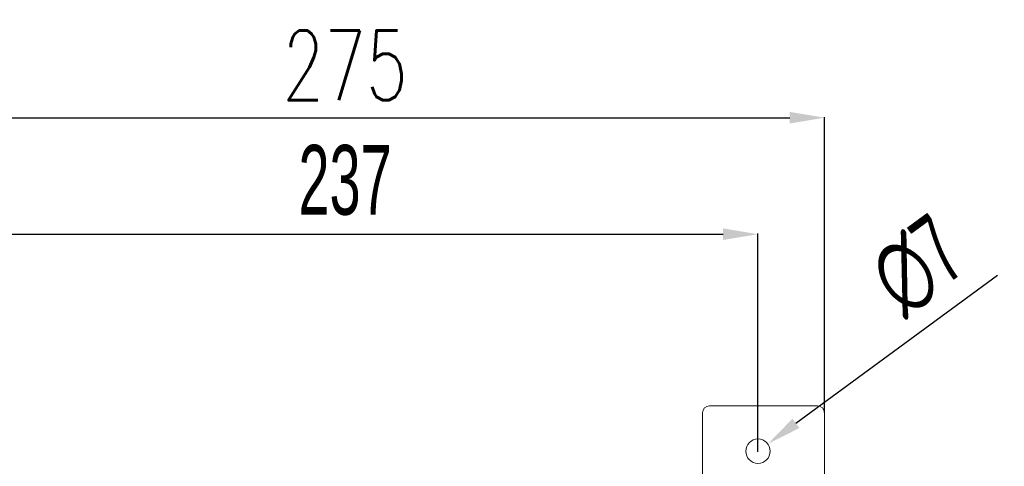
# Model space of a CAD drawing. Header units: millimetres. Extents: x -473 to 23648, y -382 to 1866.
# Tile 473 of 607: x 11974 to 12257, y 697 to 825. Entities that reach past the tile are written whole.
import ezdxf

# ---------------------------------------------------------------- set-up
doc = ezdxf.new("R2010")
doc.units = ezdxf.units.MM
doc.header["$LTSCALE"] = 80
doc.header["$PDMODE"] = 3
doc.header["$PDSIZE"] = 0.3
doc.layers.get('0').update_dxf_attribs({"linetype": 'CONTINUOUS'})
doc.layers.get('DEFPOINTS').update_dxf_attribs({"linetype": 'CONTINUOUS'})
doc.styles.get("Standard").update_dxf_attribs({"font": 'technic_.ttf', "width": 0.7})
doc.dimstyles.get("Standard").update_dxf_attribs({"dimtxt": 3, "dimasz": 3, "dimexe": 0.18, "dimexo": 0.0625, "dimgap": 0.09, "dimtad": 1, "dimdsep": 46, "dimtxsty": 'STANDARD', "dimcen": 0.09, "dimadec": 0, "dimazin": 0, "dimtol": 1, "dimtp": 0.01, "dimtm": 0.01, "dimtfac": 1, "dimtofl": 0, "dimtmove": 0, "dimatfit": 3, "dimfxl": 1, "dimtolj": 1, "dimarcsym": 0})

# ---------------------------------------------------------------- blocks, each defined once
blk = doc.blocks.new('*D101')
at = {"color": 0, "lineweight": -2, "transparency": 16777216}
for p, q in [((11949.3, 701.44), (11949.3, 763.82)), ((11959.3, 763.64), (12176.3, 763.64)), ((12186.3, 701.44), (12186.3, 763.82))]:
    blk.add_line(p, q, dxfattribs=at)
at = {"color": 0, "lineweight": 0, "transparency": 16777216}
for points in [[(11959.3, 765.31), (11959.3, 761.98), (11949.3, 763.64)], [(12176.3, 765.31), (12176.3, 761.98), (12186.3, 763.64)]]:
    blk.add_solid(points, dxfattribs=at)
at = {"layer": 'DEFPOINTS', "color": 0, "lineweight": 0, "transparency": 16777216}
for p in [(12186.3, 763.64), (11949.3, 701.38), (12186.3, 701.38)]:
    blk.add_point(p, dxfattribs=at)
at = {"color": 0, "lineweight": 0, "transparency": 16777216, "insert": (12067.8, 779.1), "char_height": 20, "attachment_point": 5}
blk.add_mtext('\\A1;237', dxfattribs=at)
blk = doc.blocks.new('*D102')
at = {"color": 0, "lineweight": -2, "transparency": 16777216}
for p, q in [((11930.2, 712.44), (11930.2, 797.25)), ((11940.2, 797.07), (12195.4, 797.07)), ((12205.4, 712.44), (12205.4, 797.25))]:
    blk.add_line(p, q, dxfattribs=at)
at = {"color": 0, "lineweight": 0, "transparency": 16777216}
for points in [[(11940.2, 798.73), (11940.2, 795.4), (11930.2, 797.07)], [(12195.4, 798.73), (12195.4, 795.4), (12205.4, 797.07)]]:
    blk.add_solid(points, dxfattribs=at)
at = {"layer": 'DEFPOINTS', "color": 0, "lineweight": 0, "transparency": 16777216}
for p in [(12205.4, 797.07), (11930.2, 712.38), (12205.4, 712.38)]:
    blk.add_point(p, dxfattribs=at)
at = {"color": 0, "lineweight": 0, "transparency": 16777216, "insert": (12067.8, 812.07), "char_height": 20, "attachment_point": 5}
blk.add_mtext('\\A1;\\Ftxt.shx,gbcbig.shx;275', dxfattribs=at)
blk = doc.blocks.new('*D103')
at = {"color": 0, "lineweight": -2, "transparency": 16777216}
for p, q in [((12255.02, 751.77), (12197.18, 709.36)), ((12186.21, 701.38), (12186.39, 701.38)), ((12186.3, 701.29), (12186.3, 701.47))]:
    blk.add_line(p, q, dxfattribs=at)
at = {"color": 0, "lineweight": 0, "transparency": 16777216}
blk.add_solid([(12196.2, 710.71), (12198.17, 708.02), (12189.12, 703.45)], dxfattribs=at)
at = {"layer": 'DEFPOINTS', "color": 0, "lineweight": 0, "transparency": 16777216}
for p in [(12189.12, 703.45), (12183.48, 699.31)]:
    blk.add_point(p, dxfattribs=at)
at = {"color": 0, "lineweight": 0, "transparency": 16777216, "insert": (12232.13, 754.55), "char_height": 20, "attachment_point": 5, "rotation": 36.2522}
blk.add_mtext('\\A1;∅7', dxfattribs=at)

msp = doc.modelspace()

# ---------------------------------------------------------------- linework, layer by layer
at = {"linetype": 'Continuous', "lineweight": 0}
for p, q in [((12170.398, 712.381), (12170.398, 689.381)), ((12172.398, 714.381), (12203.398, 714.381)), ((12205.398, 271.381), (12205.398, 712.381))]:
    msp.add_line(p, q, dxfattribs=at)
msp.add_circle((12186.298, 701.381), 3.5, dxfattribs=at)
for centre, start, end in [((12172.398, 712.381), 90, 180), ((12203.398, 712.381), 0, 90)]:
    msp.add_arc(centre, 2, start, end, dxfattribs=at)

# ---------------------------------------------------------------- dimensions: what is measured, and where the dimension line sits
at = {"color": 3, "lineweight": 0}
dim = msp.add_linear_dim(base=(12205.398, 797.066), p1=(11930.198, 712.381), p2=(12205.398, 712.381), text='\\Ftxt.shx,gbcbig.shx;275', dimstyle='STANDARD', override={"dimtxt": 20, "dimasz": 10, "dimgap": 5, "dimtol": 0}, dxfattribs=at)
dim.commit()
dim.dimension.update_dxf_attribs({"geometry": '*D102', "text_midpoint": (12067.798, 812.066)})
dim = msp.add_linear_dim(base=(12186.298, 763.644), p1=(11949.298, 701.381), p2=(12186.298, 701.381), dimstyle='STANDARD', override={"dimtxt": 20, "dimasz": 10, "dimgap": 5, "dimtol": 0}, dxfattribs=at)
dim.commit()
dim.dimension.update_dxf_attribs({"geometry": '*D101', "text_midpoint": (12067.798, 779.097)})
dim = msp.add_diameter_dim_2p(p1=(12183.475, 699.312), p2=(12189.12, 703.451), dimstyle='STANDARD', override={"dimtxt": 20, "dimasz": 10, "dimgap": 5, "dimtol": 0}, dxfattribs=at)
dim.commit()
dim.dimension.update_dxf_attribs({"geometry": '*D103', "text_midpoint": (12241.458, 741.83), "dimtype": 163})

doc.saveas('drawing.dxf')
